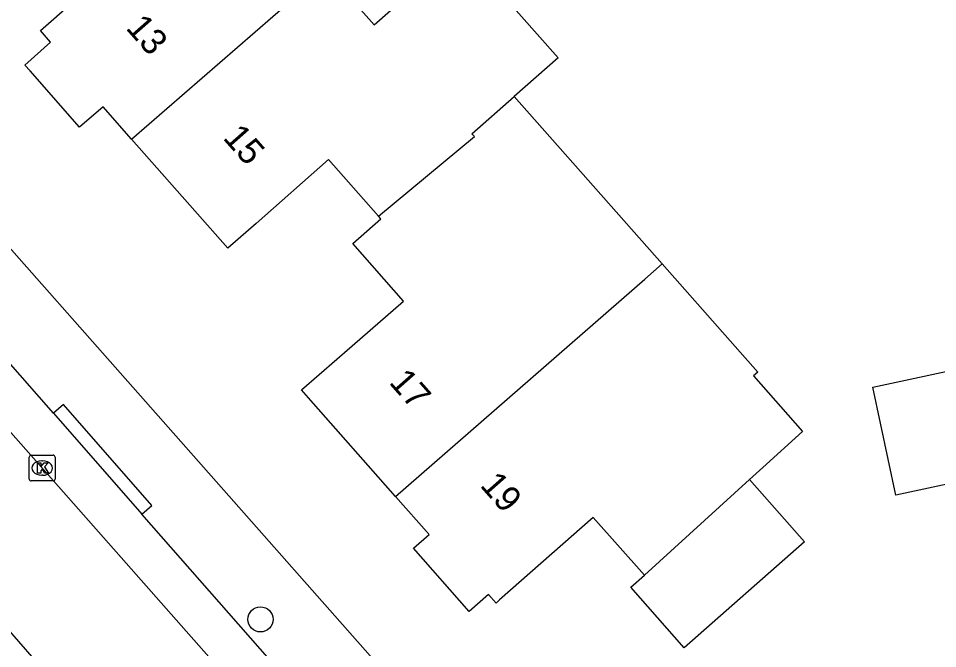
# Model space of a CAD drawing. Extents: x 157321 to 158827, y 386650 to 388532.
# Drawn here: x 157650.09 to 157685.78, y 387846.1 to 387870.59 of the extents above; entities that cross this region are included whole.
import ezdxf

# ---------------------------------------------------------------- set-up
doc = ezdxf.new("R2010")
doc.units = 0
for name, color, linetype in [('IMGEO_Boom', 7, 'Continuous'), ('IMGEO_Kolk', 7, 'Continuous'), ('IMGEO_Pand', 7, 'Continuous'), ('IMGEO_Pand_nummerreeks', 7, 'Continuous'), ('IMGEO_Rijbaan_lokaal_open', 7, 'Continuous'), ('IMGEO_Voetpad_open', 7, 'Continuous')]:
    doc.layers.add(name, color=color, linetype=linetype)

msp = doc.modelspace()

# ---------------------------------------------------------------- linework, layer by layer
at = {"layer": 'IMGEO_Boom'}
msp.add_circle((157659.488, 387847.237), 0.489, dxfattribs=at)
at = {"layer": 'IMGEO_Kolk'}
for p, q in [((157650.512, 387852.691), (157650.512, 387853.543)), ((157650.587, 387853.617), (157651.439, 387853.617)), ((157651.513, 387853.543), (157651.513, 387852.691)), ((157651, 387853.397), (157651.025, 387853.397)), ((157651.023, 387852.837), (157650.998, 387852.837)), ((157651.439, 387852.617), (157650.587, 387852.617))]:
    msp.add_line(p, q, dxfattribs=at)
for points in [[(157650.512, 387852.691), (157650.512, 387853.543)], [(157650.587, 387853.617), (157651.439, 387853.617)], [(157651.513, 387853.543), (157651.513, 387852.691)], [(157650.833, 387853.317), (157650.956, 387853.317), (157650.956, 387853.166), (157651.086, 387853.317), (157651.25, 387853.317), (157651.104, 387853.166), (157651.257, 387852.917), (157651.105, 387852.917), (157651.02, 387853.081), (157650.956, 387853.014), (157650.956, 387852.917), (157650.833, 387852.917), (157650.833, 387853.317)], [(157651.439, 387852.617), (157650.587, 387852.617)]]:
    msp.add_lwpolyline(points, dxfattribs=at)
for centre, start, end in [((157650.589, 387853.541), 91.552, 178.448), ((157650.589, 387853.541), 91.552, 178.448), ((157651.437, 387853.541), 1.552, 88.448), ((157651.437, 387853.541), 1.552, 88.448), ((157650.589, 387852.693), 181.552, 268.448), ((157650.589, 387852.693), 181.552, 268.448), ((157651.437, 387852.693), 271.552, 358.448), ((157651.437, 387852.693), 271.552, 358.448)]:
    msp.add_arc(centre, 0.0765, start, end, dxfattribs=at)
for centre, major_axis, ratio, start_param, end_param in [((157650.999, 387853.117), (-0.387, 0.002), 0.722429, 4.712389, 7.853982), ((157651.024, 387853.117), (-0.39, 0.002), 0.717154, 1.570796, 4.712389)]:
    msp.add_ellipse(centre, major_axis=major_axis, ratio=ratio, start_param=start_param, end_param=end_param, dxfattribs=at)
at = {"layer": 'IMGEO_Pand'}
for points in [[(157654.485, 387865.897), (157653.379, 387867.152), (157652.465, 387866.367), (157650.542, 387868.544), (157650.337, 387868.776), (157651.341, 387869.663), (157650.943, 387870.112), (157651.161, 387870.304), (157654.725, 387873.451), (157652.659, 387875.792)], [(157662.03, 387872.467), (157663.908, 387870.338), (157667.282, 387873.316), (157671.047, 387869.053), (157669.343, 387867.549)], [(157654.485, 387865.897), (157662.03, 387872.467)], [(157664.067, 387862.909), (157667.795, 387865.993), (157667.701, 387866.099), (157669.343, 387867.549)], [(157669.343, 387867.549), (157675.08, 387861.051)], [(157664.067, 387862.909), (157662.132, 387865.102), (157659.315, 387862.616), (157658.22, 387861.661), (157654.485, 387865.897)], [(157664.735, 387852.012), (157661.357, 387855.843), (157661.085, 387856.159), (157662.454, 387857.352), (157665.042, 387859.607), (157663.07, 387861.842), (157664.16, 387862.804), (157664.067, 387862.909)], [(157664.735, 387852.012), (157674.41, 387860.452), (157675.08, 387861.051)], [(157675.08, 387861.051), (157678.796, 387856.842), (157678.631, 387856.696), (157680.533, 387854.542), (157678.999, 387853.135), (157678.473, 387852.671)], [(157687.552, 387857.179), (157688.446, 387852.979), (157684.155, 387852.065), (157683.26, 387856.265), (157687.552, 387857.179)], [(157678.473, 387852.671), (157680.608, 387850.252), (157675.942, 387846.134), (157673.866, 387848.485), (157674.396, 387848.953)], [(157674.396, 387848.953), (157678.473, 387852.671)], [(157674.396, 387848.953), (157672.411, 387851.201), (157668.774, 387847.991), (157668.639, 387847.871), (157668.345, 387848.205), (157667.596, 387847.544), (157665.425, 387850.003), (157666.033, 387850.54), (157664.735, 387852.012)]]:
    msp.add_lwpolyline(points, dxfattribs=at)
at = {"layer": 'IMGEO_Rijbaan_lokaal_open'}
for points in [[(157608.833, 387900.938), (157673.92, 387827.143)], [(157648.432, 387848.271), (157660.135, 387834.829)]]:
    msp.add_lwpolyline(points, dxfattribs=at)
at = {"layer": 'IMGEO_Voetpad_open'}
for points in [[(157611.28, 387905.251), (157676.491, 387831.375), (157676.979, 387830.83), (157677.515, 387830.331), (157678.092, 387829.881), (157678.708, 387829.485), (157679.356, 387829.145), (157680.033, 387828.865), (157680.731, 387828.646), (157681.446, 387828.491), (157682.173, 387828.4), (157682.904, 387828.374), (157683.635, 387828.414), (157684.359, 387828.519)], [(157651.453, 387855.244), (157643.765, 387864.008)], [(157654.888, 387851.328), (157655.271, 387851.667), (157651.839, 387855.585), (157651.453, 387855.244)], [(157651.453, 387855.244), (157654.888, 387851.328)], [(157662.854, 387842.247), (157654.888, 387851.328)]]:
    msp.add_lwpolyline(points, dxfattribs=at)

# ---------------------------------------------------------------- texts
at = {"layer": 'IMGEO_Pand_nummerreeks'}
for s, rotation, p in [('13', 311.4304, (157654.23, 387870.197)), ('15', 311.4304, (157657.998, 387865.928)), ('17', 311.4361, (157664.447, 387856.429)), ('19', 311.4361, (157667.981, 387852.426))]:
    msp.add_text(s, height=1, rotation=rotation, dxfattribs=at).set_placement(p)

doc.saveas('drawing.dxf')
